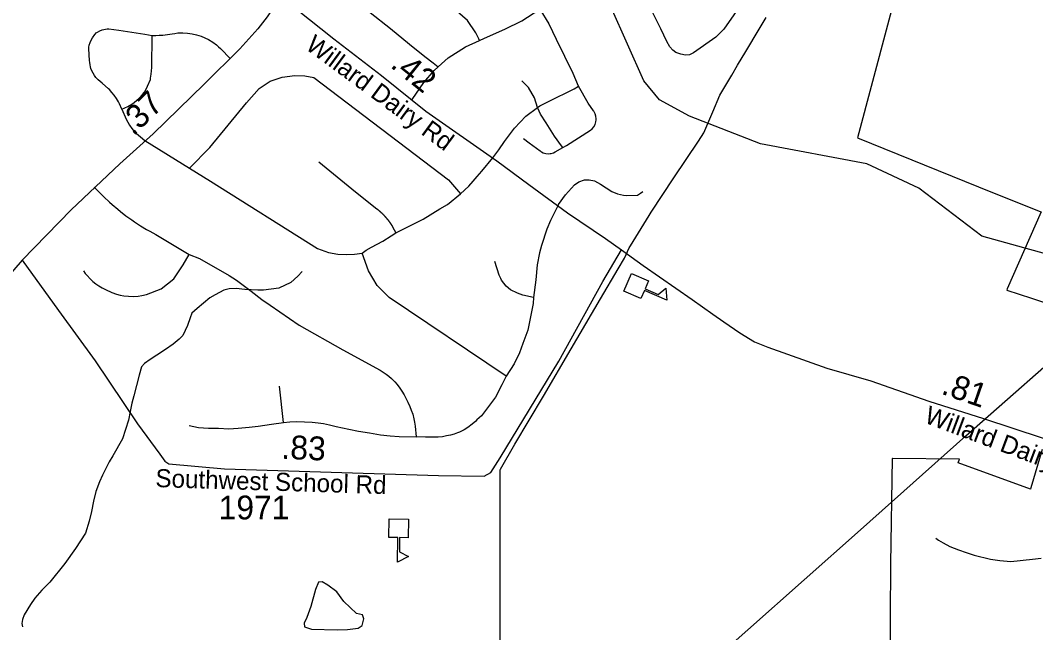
# Model space of a CAD drawing. Extents: x 1662474 to 1856135, y 779280 to 917889.
# Drawn here: x 1707785 to 1713121, y 836106 to 839326 of the extents above; entities that cross this region are included whole.
import ezdxf

# ---------------------------------------------------------------- set-up
doc = ezdxf.new("R2010")
doc.units = 0
for name, color, linetype in [('Exist Boundary Political City Limit New', 7, 'Continuous'), ('Exist Cultural Educational Facility High CELL', 7, 'Continuous'), ('Exist Hydrographic Misc Water Feature', 7, 'Continuous'), ('Exist Hydrographic Pond Under 1500 Sq Ft', 7, 'Continuous'), ('Exist Road Non-System Type 51', 7, 'Continuous'), ('Exist Road Secondary Mileage Hundredths English Label', 7, 'Continuous'), ('Exist Road Secondary Mileage Tenths English Label', 7, 'Continuous'), ('Exist Road Secondary Type 51 Attributed', 7, 'Continuous'), ('Exist Road Secondary Type 51 Label', 7, 'Continuous'), ('Exist Road Secondary Type 51 Number Label', 7, 'Continuous'), ('Exist Utilities Electrical Transmission Line', 7, 'Continuous'), ('Map Preparation Boundary City Limit Buffer Line', 7, 'Continuous')]:
    doc.layers.add(name, color=color, linetype=linetype)

msp = doc.modelspace()

# ---------------------------------------------------------------- linework, layer by layer
at = {"layer": 'Exist Boundary Political City Limit New'}
for points in [[(1712420.5, 839597.6), (1712184.1, 838708.6), (1712820.5, 838451.2), (1713148.5, 838318.5)], [(1710305.9, 836043.6), (1710305.9, 836211.8), (1710305.9, 836423.8), (1710305.9, 836629.6), (1710305.9, 836807.7), (1710305.9, 836962.8), (1710307.9, 836966.2), (1710383.8, 837096.8), (1710533.4, 837350.1), (1710679.1, 837599.2), (1710833.1, 837861.2), (1710926.2, 838019.2), (1710959.8, 838076.1), (1710984.9, 838130), (1710991.2, 838140.4), (1711089, 838300.4), (1711099.6, 838317.8), (1711220, 838498), (1711348.2, 838689.9), (1711377.6, 838733.9), (1711423.9, 838845.1), (1711460.1, 838932.2), (1711523.2, 839037.9), (1711554.2, 839089.8), (1711597.2, 839161.8), (1711667.8, 839279.8), (1711703.8, 839340.1)], [(1713149.1, 838318.2), (1712971, 837913.6), (1712968.5, 837907.9), (1713099.6, 837864.4), (1713322.5, 837790.6)], [(1713155.4, 837069.3), (1713095.5, 836867.8), (1713093.6, 836861.8), (1712714.4, 836998.6), (1712720.6, 837018.7), (1712369.1, 837022.2), (1712367.4, 837022.2), (1712358.4, 836468.2), (1712356.6, 836188.4), (1712357.4, 835654.1)]]:
    msp.add_lwpolyline(points, dxfattribs=at)
at = {"layer": 'Exist Cultural Educational Facility High CELL'}
for points in [[(1710996.2, 837995.3), (1711086.2, 837956.6), (1711068, 837914.4), (1711137, 837884.7), (1711177.9, 837918.4), (1711182.3, 837854.8), (1711064.2, 837905.5), (1711046.1, 837863.2), (1710956.1, 837901.9)], [(1709824, 836704), (1709823.6, 836606), (1709777.6, 836606.2), (1709777.3, 836531.1), (1709824.2, 836506.7), (1709767.5, 836477.7), (1709768, 836606.3), (1709722, 836606.4), (1709722.3, 836704.4)]]:
    msp.add_lwpolyline(points, close=True, dxfattribs=at)
at = {"layer": 'Exist Hydrographic Misc Water Feature'}
for points in [[(1713362.2, 838045.5), (1712838.2, 838190.7), (1712507.2, 838443.6), (1712233.2, 838570.7), (1711675.1, 838677.2), (1711302.1, 838822.7), (1711144.2, 838908), (1711062.1, 839008.1), (1710890.2, 839392.3)], [(1709265.8, 838005), (1709243.7, 837980.8), (1709205.5, 837947.1), (1709143.2, 837917.2), (1709063.2, 837907.3), (1709033.2, 837907.9), (1708965.2, 837910.1), (1708918.9, 837916), (1708883, 837914.2), (1708854.9, 837906.6), (1708808.6, 837883), (1708780.6, 837867.1), (1708714.3, 837811), (1708686.1, 837787), (1708678, 837760.9), (1708663.8, 837720.9), (1708639.6, 837668.9), (1708619.2, 837649.6), (1708587.2, 837623.3), (1708547, 837595.3), (1708502.8, 837565.9), (1708466.5, 837542), (1708436.6, 837522.1), (1708422.3, 837504.3), (1708410.1, 837460.2), (1708381.6, 837352.5), (1708371.3, 837312.5), (1708361.1, 837270.1), (1708352.8, 837224.2), (1708322.5, 837126.4), (1708270, 837036.3), (1708251.6, 837004.7), (1708217.2, 836934.8), (1708200.8, 836899.1), (1708180.8, 836848.6), (1708168.5, 836797.1), (1708158.4, 836743.2), (1708145.9, 836693.4), (1708127.7, 836629), (1708075.2, 836549.6), (1708018.6, 836469.5), (1707939.9, 836371.8), (1707897.9, 836330), (1707861.5, 836288.1), (1707837.4, 836254.1), (1707804.9, 836200.6), (1707796.8, 836176.1), (1707792.6, 836154.1), (1707795.3, 836137.6)], [(1712595.9, 836602.8), (1712610.2, 836592.7), (1712634.1, 836579.1), (1712670, 836560.3), (1712716.1, 836542.1), (1712756, 836528.2), (1712797.9, 836514.2), (1712883.8, 836493.6), (1712931.9, 836485.2), (1712989.8, 836480.8), (1713103.9, 836492.4), (1713150.2, 836498)]]:
    msp.add_lwpolyline(points, dxfattribs=at)
at = {"layer": 'Exist Hydrographic Pond Under 1500 Sq Ft'}
msp.add_lwpolyline([(1709551.5, 836206.6), (1709485.2, 836271), (1709447.3, 836322.1), (1709400, 836356.2), (1709371.6, 836373.2), (1709352.6, 836371.4), (1709335.6, 836333.5), (1709310.9, 836244.5), (1709290.1, 836185.8), (1709276.8, 836157.4), (1709278.7, 836136.6), (1709314.7, 836125.2), (1709449.2, 836121.4), (1709504.2, 836123.3), (1709561, 836130.9), (1709581.8, 836144.1), (1709589.4, 836180.1), (1709583.7, 836200.9), (1709551.5, 836206.6)], dxfattribs=at)
at = {"layer": 'Exist Road Non-System Type 51'}
for p, q in [((1708439.4, 838693.2), (1708673.2, 838549.1)), ((1709168, 837211.1), (1709146, 837401.9))]:
    msp.add_line(p, q, dxfattribs=at)
for points in [[(1711690.9, 839766.4), (1711689.5, 839712.9), (1711684.4, 839661.9), (1711677, 839622.4), (1711665.4, 839585.5), (1711631.9, 839512.9), (1711535.1, 839354.2), (1711481.8, 839279.4), (1711440.8, 839237.5), (1711322.8, 839154), (1711301.9, 839144.9), (1711281.1, 839143.4), (1711255.4, 839147.9), (1711229.5, 839157.4), (1711213.1, 839168.8), (1711198.4, 839185.7), (1711181.6, 839214.2), (1711151.6, 839280.4), (1711081.4, 839421.1)], [(1710198.5, 839219.8), (1710193.8, 839228.1), (1710178.4, 839259.2), (1710134.6, 839324.8), (1710042.4, 839405.2), (1709940.5, 839484.6), (1709861.6, 839547.4), (1709814.4, 839595.4), (1709796, 839621.2)], [(1709623.6, 839366.6), (1709729.5, 839282.1), (1709830.4, 839201.2), (1709910.8, 839135.9), (1709953.9, 839102.4), (1709980.9, 839080.9)], [(1710198.5, 839219.8), (1710224.2, 839231.4), (1710330.6, 839279.8), (1710420.2, 839322.6), (1710514.2, 839383.8)], [(1710514.2, 839383.8), (1710563.1, 839306.7), (1710601.6, 839225.9), (1710643.9, 839137.9), (1710687.9, 839047.1), (1710717, 838982.2), (1710718.9, 838978.9)], [(1708317.4, 838858.8), (1708305.4, 838887.2), (1708300.1, 838897.4), (1708289.9, 838914.7), (1708278.2, 838931.5), (1708266.2, 838946.4), (1708252.9, 838961.2), (1708248.4, 838965.6), (1708214.2, 838995.2), (1708194, 839012.6), (1708182, 839026), (1708174.1, 839036.2), (1708167.2, 839048), (1708161.2, 839059.9), (1708156, 839071.9), (1708153.9, 839080.4), (1708151, 839092.4), (1708149.1, 839103.9), (1708147.9, 839115.2), (1708143.9, 839175.4), (1708144.4, 839185), (1708146.2, 839195.2), (1708151, 839209.9), (1708156.5, 839222), (1708164.1, 839234.1), (1708176.1, 839251.7), (1708177.5, 839253.5), (1708184.1, 839259.4), (1708189.9, 839263.2), (1708202.1, 839270.6), (1708215.4, 839275.6), (1708233.1, 839279.8), (1708241.5, 839280.6), (1708250.1, 839280.6), (1708302.4, 839273.8), (1708438.6, 839252.2), (1708478.2, 839246.2)], [(1708478.2, 839246.2), (1708480.6, 839246.7), (1708497.6, 839246.4), (1708514.8, 839247.5), (1708533.4, 839248.5), (1708583.5, 839254.4), (1708596.1, 839255.9), (1708612.6, 839259.9), (1708625.5, 839260.4), (1708638.9, 839260.6), (1708663.6, 839258.5), (1708687.5, 839255.4), (1708711.4, 839249.4), (1708735.5, 839242.2), (1708754.4, 839233.6), (1708773.9, 839224.4), (1708795.9, 839210.2), (1708816.4, 839196.1), (1708826.6, 839186.9), (1708836.6, 839177.4), (1708889.6, 839123.9)], [(1708317.4, 838858.8), (1708333.4, 838864.9), (1708349.4, 838872.7), (1708370.1, 838884.8), (1708383.5, 838893.9), (1708397.6, 838905.2), (1708406.9, 838913.9), (1708426.4, 838934.9), (1708436.6, 838948.2), (1708446, 838963.2), (1708453.9, 838979.2), (1708468.1, 839015.5), (1708469.6, 839022), (1708473, 839043.4), (1708474.9, 839060.6), (1708475.9, 839078.5), (1708478.2, 839246.2)], [(1709980.9, 839080.9), (1710032.5, 839129), (1710123.5, 839185.9), (1710198.5, 839219.8)], [(1709844.6, 838909.7), (1709905.9, 838998.4), (1709959.9, 839061.2), (1709980.9, 839080.9)], [(1708673.2, 838549.1), (1708780.9, 838656.7), (1708973.2, 838891.1), (1709039.9, 838967.7), (1709098.2, 839006.2), (1709161.1, 839027.2), (1709227.6, 839035.4), (1709279.6, 839034.4), (1709326.6, 839025.2), (1710034.9, 838486.4), (1710098.8, 838413.5)], [(1710503.4, 838868.2), (1710487.1, 838917.4), (1710455.8, 838972.4), (1710421.1, 839007.7)], [(1710503.4, 838868.2), (1710514.6, 838876.8), (1710594.8, 838915.8), (1710660.9, 838947.4), (1710695.6, 838966.4), (1710718.9, 838978.9)], [(1710636, 838657.2), (1710655.5, 838668.5), (1710781.6, 838747.6), (1710789.9, 838755.1), (1710798.8, 838766.2), (1710805.2, 838778.9), (1710809.4, 838792.7), (1710810.6, 838803.4), (1710810.6, 838807), (1710809.4, 838821.2), (1710809.1, 838822), (1710805.4, 838834.7), (1710798.9, 838847.4), (1710797.4, 838849.6), (1710769.4, 838890), (1710718.9, 838978.9)], [(1708317.4, 838858.8), (1708341, 838806.2), (1708348.9, 838789.5), (1708358.6, 838773.8), (1708370.1, 838757.2), (1708383.2, 838740.9), (1708439.4, 838693.2)], [(1710267.2, 838602.7), (1710299.9, 838645.5), (1710329.9, 838688.4), (1710382.2, 838758.6), (1710441.6, 838821.9), (1710503.4, 838868.2)], [(1710636, 838657.2), (1710629.5, 838666.2), (1710592.1, 838717.4), (1710548, 838786.4), (1710518.6, 838831.9), (1710504.6, 838864.4), (1710503.4, 838868.2)], [(1710428.8, 838704.7), (1710459.1, 838682.2), (1710516.4, 838639.1), (1710519.9, 838636.6), (1710523, 838634.6), (1710532.2, 838629.9), (1710545.9, 838625.9), (1710559.9, 838624.4), (1710568.9, 838625), (1710574.1, 838625.9), (1710587.6, 838629.9), (1710596.1, 838634.2), (1710636, 838657.2)], [(1709354.1, 838581.1), (1709547, 838424.2), (1709657.8, 838335.4), (1709658.4, 838334.9), (1709658.9, 838334.7), (1709659.4, 838334.4), (1709659.6, 838333.9), (1709660.1, 838333.6), (1709660.6, 838333.1), (1709661.4, 838332.8), (1709662.1, 838331.9), (1709663, 838331.2), (1709663.6, 838331), (1709664.2, 838330.4), (1709664.6, 838329.9), (1709665.6, 838329.4), (1709666.4, 838328.5), (1709667, 838328.1), (1709667.5, 838328.1), (1709667.8, 838327.4), (1709668, 838326.8), (1709668.6, 838326.8), (1709669.2, 838326.2), (1709670.1, 838325.4), (1709670.4, 838324.9), (1709670.9, 838324.7), (1709671.4, 838324.4), (1709671.6, 838323.9), (1709672.2, 838323.6), (1709672.2, 838323.1), (1709672.8, 838322.9), (1709673.2, 838322.6), (1709673.9, 838322.6), (1709674.1, 838322.1), (1709674.6, 838321.2), (1709675.1, 838321.2), (1709675.6, 838320.8), (1709676.1, 838320.1), (1709676.6, 838319.4), (1709677.2, 838319.1), (1709678, 838318.4), (1709678.6, 838317.6), (1709679.4, 838317.1), (1709680.1, 838317.1), (1709679.9, 838316.2), (1709680.6, 838315.8), (1709681.4, 838315.4), (1709681.9, 838314.7), (1709682.9, 838313.9), (1709683.2, 838313.4), (1709683.8, 838313.4), (1709684, 838312.6), (1709684.8, 838312.1), (1709684.9, 838311.6), (1709685.8, 838311), (1709686.4, 838310.2), (1709687.1, 838309.9), (1709687.9, 838309.1), (1709688.4, 838308.4), (1709689.1, 838307.9), (1709689.6, 838307.1), (1709689.9, 838306.6), (1709690.5, 838306.2), (1709691.1, 838305.5), (1709691.6, 838305.2), (1709692.1, 838304.7), (1709692.4, 838304.2), (1709692.9, 838303.7), (1709693.9, 838302.8), (1709694.5, 838302.4), (1709694.9, 838301.6), (1709695.1, 838301.1), (1709695.6, 838300.8), (1709696.1, 838300.5), (1709696.4, 838300), (1709696.9, 838299.2), (1709697.4, 838298.9), (1709697.9, 838298.7), (1709698.1, 838298.2), (1709698.5, 838297.4), (1709699, 838297.4), (1709699.4, 838296.9), (1709700.1, 838296.4), (1709700.1, 838295.5), (1709700.6, 838295.5), (1709700.9, 838295), (1709701.4, 838295), (1709701.6, 838294.2), (1709701.9, 838293.7), (1709702.6, 838293.4), (1709703.1, 838292.7), (1709703.4, 838291.9), (1709704.1, 838291.5), (1709704.9, 838290.8), (1709705.8, 838289.9), (1709706.1, 838289.5), (1709706.4, 838289), (1709706.6, 838288.2), (1709707.1, 838288.2), (1709707.6, 838287.7)], [(1710098.8, 838413.5), (1710141, 838454.1), (1710163.9, 838480.2), (1710185.2, 838503.9), (1710210.5, 838532.2), (1710267.2, 838602.7)], [(1708673.2, 838549.1), (1708783.8, 838480.9), (1709346.5, 838126.5), (1709404.5, 838104.5), (1709453.6, 838096.1), (1709501.4, 838095.2), (1709541, 838096.9), (1709580.6, 838102.4)], [(1710613.8, 838356.9), (1710649.8, 838407.9), (1710697.6, 838460.9), (1710720.5, 838477.5), (1710749.1, 838487.9), (1710773.9, 838488), (1710801.6, 838481.1), (1710833.6, 838464.6), (1710893.6, 838426.4), (1710923.9, 838413.8), (1710954.4, 838405.7), (1710972.4, 838404.1), (1711027.4, 838407.4), (1711044.2, 838416.8), (1711056.1, 838426.2)], [(1708173.4, 838449.1), (1708223.9, 838397.9), (1708254.1, 838369.6), (1708267.8, 838356.7), (1708296.4, 838332.9), (1708310.4, 838321), (1708339.6, 838298.2), (1708370.1, 838276.4), (1708385.4, 838266.2), (1708416.6, 838246.2), (1708448.6, 838226.8), (1708464.9, 838217.9), (1708497.6, 838200.5), (1708672.2, 838095)], [(1709757.8, 838208.7), (1709901.4, 838280.6), (1709989, 838334.7), (1710028.9, 838357.5), (1710098.8, 838413.5)], [(1710613.8, 838356.9), (1710571.4, 838274.2), (1710552.4, 838228.2), (1710523.4, 838141.2), (1710512.8, 838103.1), (1710500.2, 838041), (1710493.4, 837962.2), (1710482.2, 837867.9)], [(1709707.6, 838287.7), (1709708.1, 838286.9), (1709708.6, 838286.2), (1709709.2, 838285.9), (1709709.5, 838285), (1709709.8, 838284.5), (1709710.2, 838284.5), (1709710.9, 838284), (1709711.1, 838283.5), (1709711.5, 838282.7), (1709712.1, 838282.2), (1709712.4, 838281.7), (1709712.9, 838280.9), (1709713.6, 838280.5), (1709713.9, 838279.8), (1709714.2, 838279), (1709714.9, 838278.7), (1709715.5, 838277.9), (1709715.5, 838277.2), (1709716.5, 838276.9), (1709716.9, 838276.1), (1709717.4, 838275.4), (1709717.9, 838275), (1709718.1, 838274.2), (1709718.9, 838273.5), (1709719.5, 838273), (1709719.8, 838272.4), (1709720.1, 838271.7), (1709720.6, 838271.2), (1709721.4, 838270.4), (1709721.8, 838269.8), (1709722.1, 838269.2), (1709722.4, 838268.5), (1709722.6, 838268), (1709723.4, 838267.6), (1709723.4, 838266.9), (1709723.9, 838266.7), (1709724.4, 838266.2), (1709724.8, 838265.6), (1709724.8, 838265.1), (1709725.4, 838264.8), (1709725.8, 838264.4), (1709726, 838263.8), (1709726, 838263.2), (1709726.8, 838262.9), (1709727.1, 838262.2), (1709727.5, 838261.4), (1709728, 838260.9), (1709728.4, 838260.4), (1709728.6, 838259.6), (1709729.4, 838259.1), (1709730, 838258.2), (1709730.1, 838257.7), (1709730.5, 838257.2), (1709730.8, 838256.7), (1709731.1, 838255.9), (1709731.9, 838255.4), (1709732.2, 838254.8), (1709732.8, 838254), (1709733.1, 838253.6), (1709733.4, 838252.8), (1709733.9, 838252.2), (1709734.4, 838251.7), (1709734.4, 838251.2), (1709734.6, 838250.4), (1709735.2, 838250.4), (1709735.4, 838249.9), (1709735.8, 838249.1), (1709736.2, 838248.6), (1709736.5, 838248), (1709737.1, 838248), (1709737.1, 838247.2), (1709737.4, 838246.8), (1709737.6, 838246.2), (1709737.9, 838245.7), (1709738.1, 838245.2), (1709738.6, 838244.6), (1709739.1, 838243.8), (1709739.6, 838243.4), (1709739.9, 838242.5), (1709740.1, 838242), (1709740.6, 838241.5), (1709741, 838240.7), (1709757.8, 838208.7)], [(1709580.6, 838102.4), (1709602.4, 838117.1), (1709630.5, 838133.6), (1709689, 838164.6), (1709733.6, 838192.4), (1709757.8, 838208.7)], [(1708116.9, 838008.2), (1708125.9, 837995.6), (1708135.2, 837984), (1708151.5, 837965.9), (1708165.9, 837952.5), (1708181.1, 837940.4), (1708197.4, 837929.2), (1708214, 837918.9), (1708231.6, 837910), (1708266.2, 837894.8), (1708289.6, 837886.6), (1708309, 837881.4), (1708328.4, 837878), (1708353.1, 837875.1), (1708378.2, 837874.6), (1708403.2, 837876.1), (1708422.9, 837878.8), (1708447.4, 837884.2), (1708524.5, 837913.7), (1708591.1, 837965.9), (1708641, 838039.9), (1708672.2, 838095)], [(1708672.2, 838095), (1708725.5, 838073.5), (1708882.5, 837983.8), (1708921.4, 837959.6), (1708997.1, 837902.7), (1709053.6, 837858), (1709097.1, 837828.4), (1709250.4, 837722.4), (1709480.4, 837592.9), (1709676.6, 837486.1), (1709697.1, 837472.4), (1709706.6, 837465.7), (1709721.4, 837454.4), (1709735.2, 837442.2), (1709752.2, 837424.9), (1709764.4, 837411.6), (1709779.6, 837391.9), (1709790.1, 837376.9), (1709802.6, 837356.2), (1709811.1, 837339.9), (1709821, 837317.6), (1709832.6, 837294.8), (1709839.6, 837276.4), (1709846.8, 837254.9), (1709853.6, 837230.5), (1709857, 837212.6), (1709859.9, 837191.6), (1709864.4, 837135.8)], [(1710337.4, 837455.7), (1709722.4, 837869.1), (1709660.1, 837932.2), (1709615.2, 838007.9), (1709580.6, 838102.4)], [(1710482.2, 837867.9), (1710424.9, 837880.8), (1710397.9, 837891.1), (1710360.8, 837908.9), (1710337.5, 837927.9), (1710314.1, 837960.5), (1710310.1, 837967.9), (1710300.6, 837985.4), (1710277.9, 838058.1)], [(1710482.2, 837867.9), (1710480.2, 837836.7), (1710451.2, 837696.8), (1710426.4, 837626.2), (1710407.8, 837577.6), (1710380.8, 837519.5), (1710337.4, 837455.7)], [(1710337.4, 837455.7), (1710315.9, 837408.9), (1710282.1, 837345.5), (1710208.9, 837247.1), (1710184.6, 837225.4), (1710178.1, 837218.5), (1710159.8, 837202.9), (1710136.5, 837186), (1710116.9, 837173.6), (1710092, 837160.8), (1710082, 837156.8), (1710064.4, 837150.4), (1710045.1, 837145.5), (1710024.2, 837140.8), (1710003, 837136.8), (1709980.2, 837133.9), (1709951.8, 837133.5), (1709913.2, 837133.5), (1709864.4, 837135.8)], [(1708672.5, 837196.1), (1708721.6, 837184.9), (1708772.8, 837181.4), (1708826.1, 837181.9), (1708879.9, 837178.8), (1708930.2, 837181.4), (1708987.8, 837186.7), (1709035.2, 837192.2), (1709104.5, 837203.2), (1709168, 837211.1)], [(1709168, 837211.1), (1709200.6, 837215), (1709237.1, 837216.6), (1709278.5, 837215), (1709317.9, 837212.6), (1709349.9, 837209.5), (1709378.5, 837205.5), (1709410.2, 837199), (1709445.1, 837190.1), (1709510.6, 837176.2), (1709561.5, 837165.1), (1709619.1, 837156.8), (1709677.8, 837147), (1709728.9, 837142), (1709775.6, 837137.6), (1709864.4, 837135.8)]]:
    msp.add_lwpolyline(points, dxfattribs=at)
at = {"layer": 'Exist Road Secondary Type 51 Attributed'}
for points in [[(1709148.1, 839443.4), (1709135.4, 839422.7), (1709114.7, 839394), (1709081.4, 839343.5), (1709033, 839281.5), (1708937.5, 839175.7), (1708751.5, 838989.8), (1708482.1, 838728.9), (1708307.4, 838571), (1708052.4, 838329.5), (1707794.7, 838065.3)], [(1709148.1, 839443.4), (1709236.5, 839384.8), (1709433, 839228), (1709683.2, 839035.4), (1709916.6, 838848), (1710288.8, 838586.2), (1710457, 838462.5), (1710659.7, 838314.3), (1710859.5, 838178.8), (1710944.1, 838118.4)], [(1707794.7, 838065.3), (1707986.1, 837800.7), (1708178.7, 837535.1), (1708400.1, 837204), (1708517.2, 837045), (1708544.2, 837008.5), (1708565.4, 836995), (1708858.1, 836968), (1709473.6, 836948.8), (1709982, 836933.4), (1710222.4, 836929.5), (1710257, 836948.8), (1710307.1, 837025.8), (1710615.2, 837533.9), (1710845.8, 837953), (1710944.1, 838118.4)], [(1710944.1, 838118.4), (1711058.3, 838036.8), (1711314.9, 837858.2), (1711424.5, 837781.8), (1711482.4, 837740.4), (1711566.8, 837682.1), (1711642.8, 837635.4), (1711713.3, 837606.8), (1712023.8, 837497.1), (1712255.3, 837430.5), (1712559.8, 837323.9), (1712847.2, 837232.4), (1713154.5, 837131.3), (1713475.6, 837017.9), (1713692.5, 836929.5), (1713907.7, 836858.2), (1714192.1, 836761.2), (1714577.6, 836628.3), (1714835, 836539.2), (1715071, 836449.6), (1715331.7, 836365.5), (1715458.6, 836330.8), (1715500.2, 836319.4), (1715525.8, 836312.5)], [(1707794.7, 838065.3), (1707616.9, 837861.7), (1707414.3, 837649.9), (1707239.2, 837439.6), (1706831.8, 836991.9), (1706615.7, 836735), (1706418.4, 836489.9), (1706035.1, 836033.2), (1705957.4, 835925.5), (1705824.6, 835715.1), (1705716.9, 835504.8), (1705625.3, 835304.6), (1705536.4, 835141.7)]]:
    msp.add_lwpolyline(points, dxfattribs=at)
at = {"layer": 'Exist Utilities Electrical Transmission Line'}
msp.add_lwpolyline([(1704694.3, 830746.7), (1705090.4, 831084.8), (1705419.5, 831351.4), (1705966.5, 831571.8), (1706414.8, 831743.3), (1706617.1, 831947.3), (1707052.3, 832388.9), (1707471.1, 832804.7), (1707827.4, 833175.3), (1708212.1, 833573.4), (1708405.7, 833707.6), (1708863.5, 834028.8), (1709337.5, 834362.1), (1709793.4, 834679.4), (1710235.3, 834998.9), (1710741.6, 835354), (1711018.5, 835597.1), (1711608.6, 836121.3), (1712200.8, 836647.3), (1712754.5, 837141.9), (1713383.1, 837695.5)], dxfattribs=at)
at = {"layer": 'Map Preparation Boundary City Limit Buffer Line'}
for points in [[(1712420.5, 839597.6), (1712184.1, 838708.6), (1712820.5, 838451.2), (1713148.5, 838318.5)], [(1710305.9, 836043.6), (1710305.9, 836211.8), (1710305.9, 836423.8), (1710305.9, 836629.6), (1710305.9, 836807.7), (1710305.9, 836962.8), (1710307.9, 836966.2), (1710383.8, 837096.8), (1710533.4, 837350.1), (1710679.1, 837599.2), (1710833.1, 837861.2), (1710926.2, 838019.2), (1710959.8, 838076.1), (1710984.9, 838130), (1710991.2, 838140.4), (1711089, 838300.4), (1711099.6, 838317.8), (1711220, 838498), (1711348.2, 838689.9), (1711377.6, 838733.9), (1711423.9, 838845.1), (1711460.1, 838932.2), (1711523.2, 839037.9), (1711554.2, 839089.8), (1711597.2, 839161.8), (1711667.8, 839279.8), (1711703.8, 839340.1)], [(1713149.1, 838318.2), (1712971, 837913.6), (1712968.5, 837907.9), (1713099.6, 837864.4), (1713322.5, 837790.6)], [(1713155.4, 837069.3), (1713095.5, 836867.8), (1713093.6, 836861.8), (1712714.4, 836998.6), (1712720.6, 837018.7), (1712369.1, 837022.2), (1712367.4, 837022.2), (1712358.4, 836468.2), (1712356.6, 836188.4), (1712357.4, 835654.1)]]:
    msp.add_lwpolyline(points, dxfattribs=at)

# ---------------------------------------------------------------- texts
at = {"layer": 'Exist Road Secondary Mileage Hundredths English Label'}
for s, rotation, p in [('.42', 321.2384, (1709724.4, 839082.5)), ('.37', 44.0729, (1708377.5, 838714.6))]:
    msp.add_text(s, height=125, rotation=rotation, dxfattribs=at).set_placement(p)
at = {"layer": 'Exist Road Secondary Mileage Tenths English Label'}
for s, rotation, p in [('.81', 340.8691, (1712619.2, 837363.6)), ('.83', 357.4591, (1709155.2, 837021.3))]:
    msp.add_text(s, height=125, rotation=rotation, dxfattribs=at).set_placement(p)
at = {"layer": 'Exist Road Secondary Type 51 Label'}
for s, rotation, p in [('Willard Dairy Rd', 323.6142, (1709277.7, 839178.8)), ('Willard Dairy Rd', 339.3815, (1712530.2, 837212.4)), ('Southwest School Rd', 358.247, (1708493.6, 836872.3))]:
    msp.add_text(s, height=95, rotation=rotation, dxfattribs=at).set_placement(p)
at = {"layer": 'Exist Road Secondary Type 51 Number Label'}
msp.add_text('1971', height=125, dxfattribs=at).set_placement((1708827.1, 836702))

doc.saveas('drawing.dxf')
